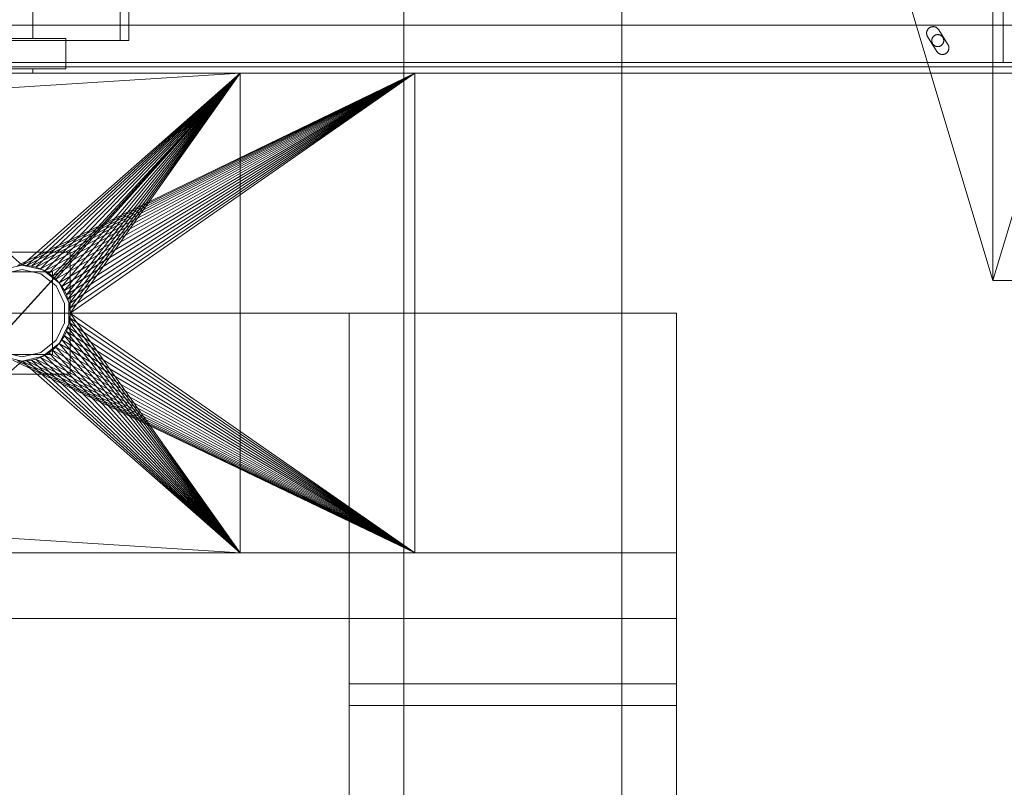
# Model space of a CAD drawing. Header units: millimetres. Extents: x -2233 to 61924, y -68080 to 6847.
# Tile 628 of 656: x 25649 to 26100, y -18538 to -18185. Entities that reach past the tile are written whole.
import ezdxf

# ---------------------------------------------------------------- set-up
doc = ezdxf.new("R2010")
doc.units = ezdxf.units.MM
for name, color, linetype, lineweight in [('COTAS_P', 1, 'Continuous', 0), ('superior_briquetadora', 7, 'Continuous', 0), ('superior_C05', 7, 'Continuous', 0)]:
    doc.layers.add(name, color=color, linetype=linetype, lineweight=lineweight)
doc.dimstyles.new('R19_100', dxfattribs={"dimtxt": 250, "dimasz": 150, "dimexe": 150, "dimexo": 80, "dimgap": 100, "dimtad": 1, "dimtih": 1, "dimtoh": 1, "dimdsep": 46, "dimcen": 0.09, "dimadec": 0, "dimazin": 0, "dimtfac": 1, "dimtdec": 4, "dimtofl": 0, "dimtmove": 0, "dimatfit": 3, "dimfxl": 1, "dimtolj": 1, "dimtzin": 0, "dimarcsym": 0})

# ---------------------------------------------------------------- blocks, each defined once
blk = doc.blocks.new('DIM_R28_47')
at = {"layer": 'COTAS_P'}
for p, q in [((26095.07, -17655), (26050.07, -17805)), ((26795.07, -17655), (26095.07, -17655)), ((26095.07, -18305), (26095.07, -17655)), ((26095.07, -17655), (26140.07, -17805)), ((26095.07, -18305), (26050.07, -18155)), ((26095.07, -18305), (26140.07, -18155)), ((26795.07, -18305), (26095.07, -18305))]:
    blk.add_line(p, q, dxfattribs=at)
blk.add_text('650 P', height=250, rotation=90, dxfattribs=at).set_placement((25995.07, -17980))

msp = doc.modelspace()

# ---------------------------------------------------------------- linework, layer by layer
at = {"layer": 'superior_briquetadora'}
for p, q in [((25825.067, -18720.639), (25825.067, -17660)), ((25825.067, -18674.804), (25825.067, -17660)), ((25925.067, -18720.639), (25925.067, -17660)), ((25925.067, -18674.804), (25925.067, -17660)), ((25695.067, -17805), (25695.067, -18195)), ((25699.067, -17805), (25699.067, -18195)), ((25655.067, -17816), (25655.067, -18194)), ((25670.067, -18194), (25590.067, -18194)), ((25605.067, -18195), (25695.067, -18195)), ((25699.067, -18195), (25609.067, -18195)), ((25652.592, -18194), (25645.655, -18194)), ((25655.067, -18194), (25652.592, -18194)), ((25670.067, -18208), (25670.067, -18194)), ((25695.067, -18195), (25699.067, -18195)), ((23870.067, -18210), (25830.067, -18210)), ((25746.067, -18210), (24243.401, -18210)), ((25350.067, -18210), (25830.067, -18210)), ((25746.067, -18210), (25470.067, -18210)), ((25750.067, -18210), (25550.067, -18210)), ((25550.067, -18210), (25650.067, -18298)), ((25550.067, -18210), (25770.898, -18210)), ((25550.067, -18210), (25830.067, -18210)), ((25550.067, -18430), (25750.067, -18210)), ((25750.067, -18210), (25561.091, -18418)), ((25750.067, -18210), (25561.091, -18222)), ((25670.067, -18208), (25590.067, -18208)), ((25645.655, -18208), (25652.592, -18208)), ((25645.655, -18210), (25652.592, -18210)), ((25830.067, -18210), (25647.911, -18298.106)), ((25650.067, -18298), (25750.067, -18210)), ((25830.067, -18210), (25650.067, -18298)), ((25652.224, -18298.106), (25750.067, -18210)), ((25830.067, -18210), (25652.224, -18298.106)), ((25652.592, -18208), (25655.067, -18208)), ((25652.592, -18210), (25655.067, -18210)), ((25654.359, -18298.423), (25750.067, -18210)), ((25830.067, -18210), (25654.359, -18298.423)), ((25655.067, -18208), (25655.067, -18210)), ((25656.454, -18298.947), (25750.067, -18210)), ((25830.067, -18210), (25656.454, -18298.947)), ((25658.487, -18299.675), (25750.067, -18210)), ((25830.067, -18210), (25658.487, -18299.675)), ((25660.438, -18300.598), (25750.067, -18210)), ((25830.067, -18210), (25660.438, -18300.598)), ((25662.29, -18301.708), (25750.067, -18210)), ((25830.067, -18210), (25662.29, -18301.708)), ((25664.024, -18302.994), (25750.067, -18210)), ((25830.067, -18210), (25664.024, -18302.994)), ((25665.624, -18304.444), (25750.067, -18210)), ((25830.067, -18210), (25665.624, -18304.444)), ((25667.074, -18306.043), (25750.067, -18210)), ((25830.067, -18210), (25667.074, -18306.043)), ((25668.36, -18307.777), (25750.067, -18210)), ((25830.067, -18210), (25668.36, -18307.777)), ((25669.47, -18309.629), (25750.067, -18210)), ((25830.067, -18210), (25669.47, -18309.629)), ((25670.393, -18311.581), (25750.067, -18210)), ((25830.067, -18210), (25670.393, -18311.581)), ((25671.12, -18313.614), (25750.067, -18210)), ((25830.067, -18210), (25671.12, -18313.614)), ((25671.645, -18315.708), (25750.067, -18210)), ((25830.067, -18210), (25671.645, -18315.708)), ((25671.962, -18317.844), (25750.067, -18210)), ((25830.067, -18210), (25671.962, -18317.844)), ((25750.067, -18210), (25672.067, -18320)), ((25830.067, -18210), (25672.067, -18320)), ((25770.898, -18210), (25746.067, -18210)), ((25750.067, -18430), (25750.067, -18210)), ((25750.067, -18210), (25813.162, -18210)), ((25750.067, -18210), (25819.673, -18210)), ((25750.067, -18210), (25820.656, -18210)), ((25830.067, -18210), (25750.067, -18210)), ((25813.162, -18210), (25770.898, -18210)), ((25819.673, -18210), (25813.162, -18210)), ((25820.656, -18210), (25819.673, -18210)), ((25830.067, -18210), (25820.656, -18210)), ((25830.067, -18223.45), (25830.067, -18210)), ((25830.067, -18210), (25830.067, -18430)), ((25830.067, -18430), (25830.067, -18223.45)), ((25672.067, -18292), (25628.067, -18292)), ((25672.067, -18348), (25672.067, -18292)), ((25664.067, -18301), (25636.067, -18301)), ((25650.067, -18298), (25640.522, -18300.179)), ((25650.067, -18300), (25641.39, -18301.981)), ((25650.067, -18298), (25647.911, -18298.106)), ((25659.613, -18300.179), (25650.067, -18298)), ((25652.224, -18298.106), (25650.067, -18298)), ((25658.745, -18301.981), (25650.067, -18300)), ((25654.359, -18298.423), (25652.224, -18298.106)), ((25656.454, -18298.947), (25654.359, -18298.423)), ((25658.487, -18299.675), (25656.454, -18298.947)), ((25660.438, -18300.598), (25658.487, -18299.675)), ((25667.268, -18306.283), (25659.613, -18300.179)), ((25662.29, -18301.708), (25660.438, -18300.598)), ((25664.067, -18339), (25664.067, -18301)), ((25665.704, -18307.53), (25658.745, -18301.981)), ((25664.024, -18302.994), (25662.29, -18301.708)), ((25665.624, -18304.444), (25664.024, -18302.994)), ((25667.074, -18306.043), (25665.624, -18304.444)), ((25669.566, -18315.55), (25665.704, -18307.53)), ((25668.36, -18307.777), (25667.074, -18306.043)), ((25671.516, -18315.105), (25667.268, -18306.283)), ((25669.47, -18309.629), (25668.36, -18307.777)), ((25670.393, -18311.581), (25669.47, -18309.629)), ((25671.12, -18313.614), (25670.393, -18311.581)), ((25671.645, -18315.708), (25671.12, -18313.614)), ((25669.566, -18324.45), (25669.566, -18315.55)), ((25671.516, -18324.895), (25671.516, -18315.105)), ((25671.962, -18317.844), (25671.645, -18315.708)), ((25672.067, -18320), (25671.962, -18317.844)), ((23750.067, -18320), (25950.067, -18320)), ((24150.067, -18320), (25800.067, -18320)), ((24150.067, -18320), (25950.067, -18320)), ((25671.645, -18324.292), (25671.962, -18322.156)), ((25672.067, -18320), (25671.962, -18322.156)), ((25671.962, -18322.156), (25750.067, -18430)), ((25830.067, -18430), (25671.962, -18322.156)), ((25672.067, -18320), (25750.067, -18430)), ((25672.067, -18320), (25830.067, -18430)), ((25800.067, -19330), (25800.067, -18320)), ((25800.067, -18430), (25800.067, -18320)), ((25800.067, -18490), (25800.067, -18320)), ((25800.067, -18320), (25950.067, -18320)), ((25950.067, -19330), (25950.067, -18320)), ((25950.067, -18430), (25950.067, -18320)), ((25950.067, -18490), (25950.067, -18320)), ((25665.704, -18332.47), (25669.566, -18324.45)), ((25667.268, -18333.717), (25671.516, -18324.895)), ((25670.393, -18328.419), (25669.47, -18330.371)), ((25670.393, -18328.419), (25671.12, -18326.386)), ((25670.393, -18328.419), (25750.067, -18430)), ((25830.067, -18430), (25670.393, -18328.419)), ((25671.645, -18324.292), (25671.12, -18326.386)), ((25671.12, -18326.386), (25750.067, -18430)), ((25830.067, -18430), (25671.12, -18326.386)), ((25671.645, -18324.292), (25750.067, -18430)), ((25830.067, -18430), (25671.645, -18324.292)), ((25658.745, -18338.019), (25665.704, -18332.47)), ((25667.074, -18333.957), (25668.36, -18332.223)), ((25668.36, -18332.223), (25669.47, -18330.371)), ((25668.36, -18332.223), (25750.067, -18430)), ((25830.067, -18430), (25668.36, -18332.223)), ((25669.47, -18330.371), (25750.067, -18430)), ((25830.067, -18430), (25669.47, -18330.371)), ((25659.613, -18339.821), (25667.268, -18333.717)), ((25664.024, -18337.006), (25662.29, -18338.292)), ((25664.024, -18337.006), (25665.624, -18335.556)), ((25664.024, -18337.006), (25750.067, -18430)), ((25664.024, -18337.006), (25830.067, -18430)), ((25667.074, -18333.957), (25665.624, -18335.556)), ((25665.624, -18335.556), (25750.067, -18430)), ((25830.067, -18430), (25665.624, -18335.556)), ((25667.074, -18333.957), (25750.067, -18430)), ((25830.067, -18430), (25667.074, -18333.957)), ((25636.067, -18339), (25664.067, -18339)), ((25640.522, -18339.821), (25650.067, -18342)), ((25641.39, -18338.019), (25650.067, -18340)), ((25645.775, -18341.577), (25830.067, -18430)), ((25647.911, -18341.894), (25650.067, -18342)), ((25647.911, -18341.894), (25830.067, -18430)), ((25650.067, -18340), (25658.745, -18338.019)), ((25650.067, -18342), (25659.613, -18339.821)), ((25650.067, -18342), (25652.224, -18341.894)), ((25652.224, -18341.894), (25654.359, -18341.577)), ((25652.224, -18341.894), (25750.067, -18430)), ((25652.224, -18341.894), (25830.067, -18430)), ((25654.359, -18341.577), (25656.454, -18341.053)), ((25654.359, -18341.577), (25750.067, -18430)), ((25654.359, -18341.577), (25830.067, -18430)), ((25656.454, -18341.053), (25658.487, -18340.325)), ((25656.454, -18341.053), (25750.067, -18430)), ((25656.454, -18341.053), (25830.067, -18430)), ((25658.487, -18340.325), (25660.438, -18339.402)), ((25658.487, -18340.325), (25750.067, -18430)), ((25658.487, -18340.325), (25830.067, -18430)), ((25662.29, -18338.292), (25660.438, -18339.402)), ((25660.438, -18339.402), (25750.067, -18430)), ((25660.438, -18339.402), (25830.067, -18430)), ((25662.29, -18338.292), (25750.067, -18430)), ((25662.29, -18338.292), (25830.067, -18430)), ((25650.067, -18342), (25550.067, -18430)), ((25650.067, -18342), (25750.067, -18430)), ((25650.067, -18342), (25830.067, -18430)), ((25628.067, -18348), (25672.067, -18348)), ((25750.067, -18430), (25561.091, -18418)), ((23750.067, -18430), (25950.067, -18430)), ((25830.067, -18430), (23870.067, -18430)), ((23900.067, -18430), (25800.067, -18430)), ((25830.067, -18430), (25350.067, -18430)), ((25456.734, -18430), (25746.067, -18430)), ((25470.067, -18430), (25746.067, -18430)), ((25550.067, -18430), (25750.067, -18430)), ((25550.067, -18430), (25770.898, -18430)), ((25830.067, -18430), (25550.067, -18430)), ((25746.067, -18430), (25770.898, -18430)), ((25750.067, -18430), (25813.162, -18430)), ((25819.673, -18430), (25750.067, -18430)), ((25820.656, -18430), (25750.067, -18430)), ((25830.067, -18430), (25750.067, -18430)), ((25770.898, -18430), (25813.162, -18430)), ((25800.067, -18460), (25800.067, -18430)), ((25800.067, -18430), (25950.067, -18430)), ((25813.162, -18430), (25819.673, -18430)), ((25819.673, -18430), (25820.656, -18430)), ((25820.656, -18430), (25830.067, -18430)), ((25950.067, -18460), (25950.067, -18430)), ((23750.067, -18460), (25950.067, -18460)), ((23900.067, -18460), (25800.067, -18460)), ((25800.067, -19330), (25800.067, -18460)), ((25800.067, -18460), (25950.067, -18460)), ((25950.067, -19480), (25950.067, -18460)), ((25800.067, -18490), (25950.067, -18490)), ((25800.067, -19330), (25800.067, -18500)), ((25800.067, -18500), (25950.067, -18500)), ((25950.067, -19480), (25950.067, -18500))]:
    msp.add_line(p, q, dxfattribs=at)
at = {"layer": 'superior_C05'}
for p, q in [((26099.817, -18205), (26099.817, -17755)), ((24310.067, -18188), (26690.067, -18188)), ((26064.695, -18191.496), (26064.693, -18191.646)), ((26064.693, -18191.646), (26064.698, -18191.795)), ((26064.704, -18191.347), (26064.695, -18191.496)), ((26064.698, -18191.795), (26064.711, -18191.944)), ((26064.721, -18191.198), (26064.704, -18191.347)), ((26064.711, -18191.944), (26064.731, -18192.092)), ((26064.745, -18191.051), (26064.721, -18191.198)), ((26064.731, -18192.092), (26064.759, -18192.239)), ((26064.777, -18190.904), (26064.745, -18191.051)), ((26064.759, -18192.239), (26064.794, -18192.385)), ((26064.816, -18190.76), (26064.777, -18190.904)), ((26064.794, -18192.385), (26064.836, -18192.528)), ((26064.862, -18190.618), (26064.816, -18190.76)), ((26064.836, -18192.528), (26064.885, -18192.67)), ((26064.915, -18190.478), (26064.862, -18190.618)), ((26064.885, -18192.67), (26064.942, -18192.808)), ((26064.975, -18190.341), (26064.915, -18190.478)), ((26064.942, -18192.808), (26065.005, -18192.944)), ((26065.042, -18190.207), (26064.975, -18190.341)), ((26065.005, -18192.944), (26065.075, -18193.076)), ((26065.115, -18190.076), (26065.042, -18190.207)), ((26065.195, -18189.95), (26065.115, -18190.076)), ((26065.28, -18189.827), (26065.195, -18189.95)), ((26065.372, -18189.709), (26065.28, -18189.827)), ((26065.47, -18189.596), (26065.372, -18189.709)), ((26065.573, -18189.488), (26065.47, -18189.596)), ((26065.682, -18189.385), (26065.573, -18189.488)), ((26065.795, -18189.287), (26065.682, -18189.385)), ((26065.913, -18189.196), (26065.795, -18189.287)), ((26066.036, -18189.11), (26065.913, -18189.196)), ((26066.163, -18189.031), (26066.036, -18189.11)), ((26066.293, -18188.957), (26066.163, -18189.031)), ((26066.427, -18188.891), (26066.293, -18188.957)), ((26066.564, -18188.831), (26066.427, -18188.891)), ((26066.704, -18188.779), (26066.564, -18188.831)), ((26066.847, -18188.733), (26066.704, -18188.779)), ((26066.991, -18188.694), (26066.847, -18188.733)), ((26067.138, -18188.663), (26066.991, -18188.694)), ((26067.285, -18188.639), (26067.138, -18188.663)), ((26067.434, -18188.622), (26067.285, -18188.639)), ((26067.583, -18188.613), (26067.434, -18188.622)), ((26067.733, -18188.611), (26067.583, -18188.613)), ((26067.882, -18188.617), (26067.733, -18188.611)), ((26067.897, -18193.031), (26067.802, -18193.13)), ((26068.031, -18188.63), (26067.882, -18188.617)), ((26067.998, -18192.938), (26067.897, -18193.031)), ((26068.103, -18192.85), (26067.998, -18192.938)), ((26068.179, -18188.651), (26068.031, -18188.63)), ((26068.212, -18192.767), (26068.103, -18192.85)), ((26068.326, -18188.679), (26068.179, -18188.651)), ((26068.325, -18192.69), (26068.212, -18192.767)), ((26068.442, -18192.618), (26068.325, -18192.69)), ((26068.472, -18188.714), (26068.326, -18188.679)), ((26068.563, -18192.553), (26068.442, -18192.618)), ((26068.615, -18188.757), (26068.472, -18188.714)), ((26068.686, -18192.493), (26068.563, -18192.553)), ((26068.756, -18188.806), (26068.615, -18188.757)), ((26068.813, -18192.44), (26068.686, -18192.493)), ((26068.895, -18188.863), (26068.756, -18188.806)), ((26068.942, -18192.393), (26068.813, -18192.44)), ((26069.03, -18188.926), (26068.895, -18188.863)), ((26069.073, -18192.353), (26068.942, -18192.393)), ((26069.162, -18188.996), (26069.03, -18188.926)), ((26069.206, -18192.319), (26069.073, -18192.353)), ((26069.291, -18189.072), (26069.162, -18188.996)), ((26069.34, -18192.292), (26069.206, -18192.319)), ((26069.416, -18189.155), (26069.291, -18189.072)), ((26069.476, -18192.271), (26069.34, -18192.292)), ((26069.536, -18189.244), (26069.416, -18189.155)), ((26069.612, -18192.258), (26069.476, -18192.271)), ((26069.652, -18189.339), (26069.536, -18189.244)), ((26069.749, -18192.251), (26069.612, -18192.258)), ((26069.762, -18189.44), (26069.652, -18189.339)), ((26069.886, -18192.251), (26069.749, -18192.251)), ((26069.868, -18189.545), (26069.762, -18189.44)), ((26069.968, -18189.656), (26069.868, -18189.545)), ((26070.023, -18192.258), (26069.886, -18192.251)), ((26070.063, -18189.772), (26069.968, -18189.656)), ((26070.159, -18192.271), (26070.023, -18192.258)), ((26070.152, -18189.893), (26070.063, -18189.772)), ((26070.234, -18190.017), (26070.152, -18189.893)), ((26070.295, -18192.292), (26070.159, -18192.271)), ((26070.234, -18190.017), (26074.484, -18196.795)), ((26070.429, -18192.319), (26070.295, -18192.292)), ((26070.562, -18192.353), (26070.429, -18192.319)), ((26070.693, -18192.393), (26070.562, -18192.353)), ((26070.822, -18192.44), (26070.693, -18192.393)), ((26070.949, -18192.493), (26070.822, -18192.44)), ((26071.072, -18192.553), (26070.949, -18192.493)), ((26071.192, -18192.618), (26071.072, -18192.553)), ((26071.309, -18192.69), (26071.192, -18192.618)), ((26071.423, -18192.767), (26071.309, -18192.69)), ((26071.532, -18192.85), (26071.423, -18192.767)), ((26071.637, -18192.938), (26071.532, -18192.85)), ((26071.738, -18193.031), (26071.637, -18192.938)), ((26071.833, -18193.13), (26071.738, -18193.031)), ((26065.151, -18193.205), (26065.075, -18193.076)), ((26069.401, -18199.983), (26065.151, -18193.205)), ((26067.071, -18194.863), (26067.067, -18195)), ((26067.067, -18195), (26067.071, -18195.137)), ((26067.081, -18194.726), (26067.071, -18194.863)), ((26067.071, -18195.137), (26067.081, -18195.274)), ((26067.098, -18194.59), (26067.081, -18194.726)), ((26067.081, -18195.274), (26067.098, -18195.41)), ((26067.122, -18194.455), (26067.098, -18194.59)), ((26067.098, -18195.41), (26067.122, -18195.545)), ((26067.153, -18194.321), (26067.122, -18194.455)), ((26067.122, -18195.545), (26067.153, -18195.679)), ((26067.19, -18194.189), (26067.153, -18194.321)), ((26067.153, -18195.679), (26067.19, -18195.811)), ((26067.233, -18194.059), (26067.19, -18194.189)), ((26067.19, -18195.811), (26067.233, -18195.941)), ((26067.283, -18193.932), (26067.233, -18194.059)), ((26067.233, -18195.941), (26067.283, -18196.068)), ((26067.34, -18193.807), (26067.283, -18193.932)), ((26067.283, -18196.068), (26067.34, -18196.193)), ((26067.402, -18193.685), (26067.34, -18193.807)), ((26067.34, -18196.193), (26067.402, -18196.315)), ((26067.471, -18193.566), (26067.402, -18193.685)), ((26067.402, -18196.315), (26067.471, -18196.434)), ((26067.545, -18193.451), (26067.471, -18193.566)), ((26067.471, -18196.434), (26067.545, -18196.549)), ((26067.625, -18193.34), (26067.545, -18193.451)), ((26067.545, -18196.549), (26067.625, -18196.66)), ((26067.711, -18193.232), (26067.625, -18193.34)), ((26067.625, -18196.66), (26067.711, -18196.768)), ((26067.802, -18193.13), (26067.711, -18193.232)), ((26067.711, -18196.768), (26067.802, -18196.87)), ((26067.802, -18196.87), (26067.897, -18196.969)), ((26067.897, -18196.969), (26067.998, -18197.062)), ((26067.998, -18197.062), (26068.103, -18197.15)), ((26068.103, -18197.15), (26068.212, -18197.233)), ((26068.212, -18197.233), (26068.325, -18197.31)), ((26068.325, -18197.31), (26068.442, -18197.382)), ((26068.442, -18197.382), (26068.563, -18197.447)), ((26068.563, -18197.447), (26068.686, -18197.507)), ((26068.686, -18197.507), (26068.813, -18197.56)), ((26070.822, -18197.56), (26070.949, -18197.507)), ((26070.949, -18197.507), (26071.072, -18197.447)), ((26071.072, -18197.447), (26071.192, -18197.382)), ((26071.192, -18197.382), (26071.309, -18197.31)), ((26071.309, -18197.31), (26071.423, -18197.233)), ((26071.423, -18197.233), (26071.532, -18197.15)), ((26071.532, -18197.15), (26071.637, -18197.062)), ((26071.637, -18197.062), (26071.738, -18196.969)), ((26071.738, -18196.969), (26071.833, -18196.87)), ((26071.924, -18193.232), (26071.833, -18193.13)), ((26071.833, -18196.87), (26071.924, -18196.768)), ((26072.01, -18193.34), (26071.924, -18193.232)), ((26071.924, -18196.768), (26072.01, -18196.66)), ((26072.09, -18193.451), (26072.01, -18193.34)), ((26072.01, -18196.66), (26072.09, -18196.549)), ((26072.164, -18193.566), (26072.09, -18193.451)), ((26072.09, -18196.549), (26072.164, -18196.434)), ((26072.233, -18193.685), (26072.164, -18193.566)), ((26072.164, -18196.434), (26072.233, -18196.315)), ((26072.295, -18193.807), (26072.233, -18193.685)), ((26072.233, -18196.315), (26072.295, -18196.193)), ((26072.352, -18193.932), (26072.295, -18193.807)), ((26072.295, -18196.193), (26072.352, -18196.068)), ((26072.402, -18194.059), (26072.352, -18193.932)), ((26072.352, -18196.068), (26072.402, -18195.941)), ((26072.445, -18194.189), (26072.402, -18194.059)), ((26072.402, -18195.941), (26072.445, -18195.811)), ((26072.482, -18194.321), (26072.445, -18194.189)), ((26072.445, -18195.811), (26072.482, -18195.679)), ((26072.513, -18194.455), (26072.482, -18194.321)), ((26072.482, -18195.679), (26072.513, -18195.545)), ((26072.537, -18194.59), (26072.513, -18194.455)), ((26072.513, -18195.545), (26072.537, -18195.41)), ((26072.554, -18194.726), (26072.537, -18194.59)), ((26072.537, -18195.41), (26072.554, -18195.274)), ((26072.564, -18194.863), (26072.554, -18194.726)), ((26072.554, -18195.274), (26072.564, -18195.137)), ((26072.567, -18195), (26072.564, -18194.863)), ((26072.567, -18195), (26072.564, -18195.137)), ((26074.484, -18196.795), (26074.556, -18196.915)), ((26074.622, -18197.039), (26074.556, -18196.915)), ((26074.682, -18197.165), (26074.622, -18197.039)), ((26074.736, -18197.295), (26074.682, -18197.165)), ((26074.784, -18197.426), (26074.736, -18197.295)), ((26074.826, -18197.56), (26074.784, -18197.426)), ((26068.813, -18197.56), (26068.942, -18197.607)), ((26068.942, -18197.607), (26069.073, -18197.647)), ((26069.073, -18197.647), (26069.206, -18197.681)), ((26069.206, -18197.681), (26069.34, -18197.708)), ((26069.34, -18197.708), (26069.476, -18197.729)), ((26069.401, -18199.983), (26069.483, -18200.107)), ((26069.476, -18197.729), (26069.612, -18197.742)), ((26069.483, -18200.107), (26069.571, -18200.227)), ((26069.571, -18200.227), (26069.665, -18200.342)), ((26069.612, -18197.742), (26069.749, -18197.749)), ((26069.665, -18200.342), (26069.765, -18200.453)), ((26069.749, -18197.749), (26069.886, -18197.749)), ((26069.765, -18200.453), (26069.87, -18200.558)), ((26069.87, -18200.558), (26069.98, -18200.658)), ((26069.886, -18197.749), (26070.023, -18197.742)), ((26069.98, -18200.658), (26070.095, -18200.753)), ((26070.023, -18197.742), (26070.159, -18197.729)), ((26070.095, -18200.753), (26070.215, -18200.842)), ((26070.159, -18197.729), (26070.295, -18197.708)), ((26070.215, -18200.842), (26070.339, -18200.924)), ((26070.295, -18197.708), (26070.429, -18197.681)), ((26070.339, -18200.924), (26070.467, -18201.001)), ((26070.429, -18197.681), (26070.562, -18197.647)), ((26070.467, -18201.001), (26070.598, -18201.071)), ((26070.562, -18197.647), (26070.693, -18197.607)), ((26070.598, -18201.071), (26070.733, -18201.134)), ((26070.693, -18197.607), (26070.822, -18197.56)), ((26070.733, -18201.134), (26070.871, -18201.191)), ((26070.871, -18201.191), (26071.011, -18201.241)), ((26071.011, -18201.241), (26071.154, -18201.283)), ((26071.154, -18201.283), (26071.298, -18201.319)), ((26071.298, -18201.319), (26071.444, -18201.347)), ((26071.444, -18201.347), (26071.592, -18201.368)), ((26071.592, -18201.368), (26071.74, -18201.382)), ((26071.74, -18201.382), (26071.889, -18201.388)), ((26071.889, -18201.388), (26072.038, -18201.387)), ((26072.038, -18201.387), (26072.187, -18201.379)), ((26072.187, -18201.379), (26072.335, -18201.363)), ((26072.335, -18201.363), (26072.482, -18201.34)), ((26072.482, -18201.34), (26072.628, -18201.31)), ((26072.628, -18201.31), (26072.772, -18201.272)), ((26072.772, -18201.272), (26072.914, -18201.227)), ((26072.914, -18201.227), (26073.053, -18201.176)), ((26073.053, -18201.176), (26073.19, -18201.117)), ((26073.19, -18201.117), (26073.324, -18201.052)), ((26073.324, -18201.052), (26073.455, -18200.98)), ((26073.455, -18200.98), (26073.581, -18200.902)), ((26073.581, -18200.902), (26073.704, -18200.817)), ((26073.704, -18200.817), (26073.822, -18200.727)), ((26073.822, -18200.727), (26073.936, -18200.631)), ((26073.936, -18200.631), (26074.045, -18200.529)), ((26074.045, -18200.529), (26074.148, -18200.422)), ((26074.148, -18200.422), (26074.247, -18200.31)), ((26074.247, -18200.31), (26074.339, -18200.193)), ((26074.339, -18200.193), (26074.426, -18200.072)), ((26074.426, -18200.072), (26074.506, -18199.947)), ((26074.506, -18199.947), (26074.58, -18199.818)), ((26074.58, -18199.818), (26074.648, -18199.685)), ((26074.648, -18199.685), (26074.709, -18199.549)), ((26074.709, -18199.549), (26074.763, -18199.411)), ((26074.763, -18199.411), (26074.81, -18199.269)), ((26074.81, -18199.269), (26074.85, -18199.126)), ((26074.861, -18197.695), (26074.826, -18197.56)), ((26074.85, -18199.126), (26074.883, -18198.981)), ((26074.89, -18197.832), (26074.861, -18197.695)), ((26074.883, -18198.981), (26074.909, -18198.834)), ((26074.913, -18197.97), (26074.89, -18197.832)), ((26074.909, -18198.834), (26074.928, -18198.686)), ((26074.929, -18198.109), (26074.913, -18197.97)), ((26074.928, -18198.686), (26074.939, -18198.538)), ((26074.939, -18198.249), (26074.929, -18198.109)), ((26074.942, -18198.389), (26074.939, -18198.249)), ((26074.939, -18198.538), (26074.942, -18198.389)), ((24300.067, -18205), (26700.067, -18205)), ((24310.067, -18205), (26690.067, -18205)), ((25500.567, -18205), (26099.817, -18205)), ((24310.067, -18207), (26690.067, -18207)), ((24310.067, -18210), (26690.067, -18210))]:
    msp.add_line(p, q, dxfattribs=at)

# ---------------------------------------------------------------- dimensions: what is measured, and where the dimension line sits
at = {"layer": 'COTAS_P'}
dim = msp.add_aligned_dim(p1=(26795.067, -18305), p2=(26795.067, -17655), distance=700, text='<> P', dimstyle='R19_100', dxfattribs=at)
dim.commit()
dim.dimension.update_dxf_attribs({"geometry": 'DIM_R28_47', "text_midpoint": (26095.067, -17980)})

doc.saveas('drawing.dxf')
